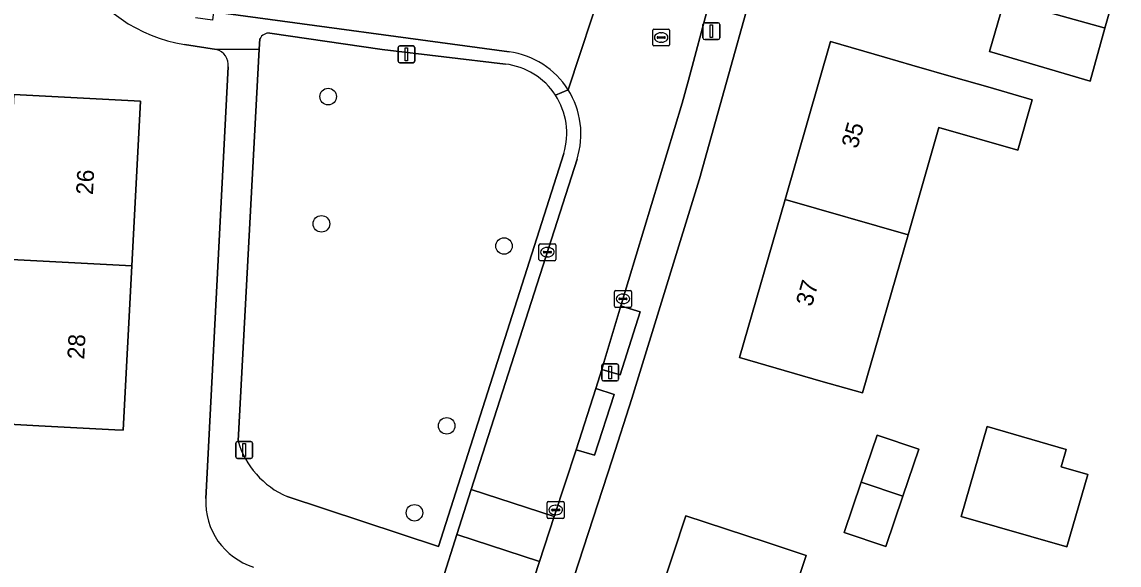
# Model space of a CAD drawing. Extents: x 163008 to 163854, y 382777 to 383982.
# Drawn here: x 163724.4 to 163789.2, y 383598 to 383630.1 of the extents above; entities that cross this region are included whole.
import ezdxf

# ---------------------------------------------------------------- set-up
doc = ezdxf.new("R2010")
doc.units = 0
for name, color, linetype in [('IMGEO_Boom', 7, 'Continuous'), ('IMGEO_Erf', 7, 'Continuous'), ('IMGEO_Groenvoorziening', 7, 'Continuous'), ('IMGEO_Kolk', 7, 'Continuous'), ('IMGEO_Lichtmast', 7, 'Continuous'), ('IMGEO_Pand', 7, 'Continuous'), ('IMGEO_Pand_nummerreeks', 7, 'Continuous'), ('IMGEO_Rijbaan_lokaal_gesloten', 7, 'Continuous'), ('IMGEO_Rijbaan_lokaal_open', 7, 'Continuous'), ('IMGEO_Rioolput', 7, 'Continuous'), ('IMGEO_Voetpad_open', 7, 'Continuous')]:
    doc.layers.add(name, color=color, linetype=linetype)

msp = doc.modelspace()

# ---------------------------------------------------------------- linework, layer by layer
at = {"layer": 'IMGEO_Boom'}
for centre in [(163742.444, 383625.68), (163742.044, 383618.162), (163752.83, 383616.85), (163749.444, 383606.226), (163747.54, 383601.09)]:
    msp.add_circle(centre, 0.489, dxfattribs=at)
at = {"layer": 'IMGEO_Erf'}
for points in [[(163769.777, 383640.149), (163768.911, 383637.052), (163764.434, 383621.031), (163764.431, 383621.02), (163760.387, 383607.835), (163759.208, 383604.211), (163752.185, 383582.627), (163751.902, 383581.758), (163751.142, 383579.623), (163750.539, 383577.926), (163749.483, 383574.959), (163743.975, 383559.476), (163742.375, 383554.627), (163741.047, 383549.728), (163740.273, 383546.87), (163739.637, 383544.512)], [(163735.841, 383628.468), (163733.958, 383628.754)], [(163735.218, 383601.93), (163736.534, 383627.437)]]:
    msp.add_lwpolyline(points, dxfattribs=at)
for points in [[(163781.494, 383628.346), (163782.306, 383631.116), (163782.384, 383631.378), (163783.295, 383634.444), (163789.155, 383632.713), (163788.319, 383629.728), (163787.441, 383626.59), (163781.968, 383628.206)], [(163776.69, 383617.505), (163774.002, 383608.167), (163771.543, 383608.875), (163766.738, 383610.258), (163769.426, 383619.595), (163772.112, 383628.928), (163775.303, 383628.01), (163776.917, 383627.545), (163779.377, 383626.837), (163781.406, 383626.253), (163784.029, 383625.498), (163783.169, 383622.511), (163778.517, 383623.85)], [(163723.364, 383616.08), (163723.393, 383616.621), (163717.602, 383616.927), (163717.818, 383621.021), (163723.61, 383620.714), (163723.615, 383620.814), (163723.879, 383625.807), (163731.368, 383625.41), (163730.853, 383615.685), (163730.339, 383605.962), (163729.85, 383605.988), (163725.347, 383606.227), (163722.85, 383606.359)], [(163779.829, 383600.877), (163781.368, 383606.189), (163786.03, 383604.838), (163785.73, 383603.805), (163787.304, 383603.349), (163786.064, 383599.07)], [(163772.917, 383599.926), (163773.923, 383602.891), (163774.87, 383605.684), (163777.332, 383604.849), (163776.391, 383602.074), (163775.379, 383599.091)], [(163777.339, 383586.969), (163771.293, 383588.925), (163771.057, 383588.195), (163767.614, 383589.33), (163764.544, 383580.09), (163762.226, 383580.854), (163757.476, 383582.418), (163760.523, 383591.668), (163763.569, 383600.916), (163768.319, 383599.352), (163770.685, 383598.573), (163768.987, 383593.463), (163772.397, 383592.339), (163772.809, 383593.612), (163778.856, 383591.656)]]:
    msp.add_lwpolyline(points, close=True, dxfattribs=at)
for centre, radius, start, end in [((163735.422, 383637.766), 9.13, 209.72428, 260.77488), ((163735.598, 383627.557), 0.943, 352.71953, 75.09554), ((163739.243, 383601.727), 4.03, 177.10845, 252.66644)]:
    msp.add_arc(centre, radius, start, end, dxfattribs=at)
at = {"layer": 'IMGEO_Groenvoorziening'}
for points in [[(163752.911, 383627.602), (163745.635, 383628.467), (163739.007, 383629.434)], [(163738.411, 383629.093), (163738.378, 383628.487), (163737.127, 383605.335)], [(163740.017, 383602.052), (163748.955, 383599.092), (163756.358, 383622.327)]]:
    msp.add_lwpolyline(points, dxfattribs=at)
for centre, radius, start, end in [((163738.962, 383628.821), 0.615, 85.83827, 153.71359), ((163752.424, 383623.518), 4.113, 33.18087, 83.1961), ((163752.427, 383623.521), 4.109, 343.10182, 33.16771), ((163742.032, 383606.74), 5.102, 195.97874, 246.7357)]:
    msp.add_arc(centre, radius, start, end, dxfattribs=at)
at = {"layer": 'IMGEO_Kolk'}
for p, q in [((163754.893, 383616.059), (163754.893, 383616.911)), ((163754.968, 383616.985), (163755.82, 383616.985)), ((163755.152, 383616.479), (163755.152, 383616.491)), ((163755.59, 383616.442), (163755.192, 383616.442)), ((163755.195, 383616.528), (163755.593, 383616.528)), ((163755.381, 383616.765), (163755.406, 383616.765)), ((163755.636, 383616.491), (163755.636, 383616.479)), ((163755.894, 383616.911), (163755.894, 383616.059)), ((163755.82, 383615.985), (163754.968, 383615.985)), ((163755.404, 383616.205), (163755.379, 383616.205)), ((163759.352, 383613.302), (163759.352, 383614.154)), ((163759.427, 383614.228), (163760.279, 383614.228)), ((163759.84, 383614.008), (163759.865, 383614.008)), ((163760.353, 383614.154), (163760.353, 383613.302)), ((163760.279, 383613.228), (163759.427, 383613.228)), ((163759.611, 383613.722), (163759.611, 383613.734)), ((163760.049, 383613.685), (163759.651, 383613.685)), ((163759.654, 383613.771), (163760.052, 383613.771)), ((163759.863, 383613.448), (163759.838, 383613.448)), ((163760.095, 383613.734), (163760.095, 383613.722)), ((163755.385, 383600.828), (163755.385, 383601.68)), ((163755.46, 383601.754), (163756.312, 383601.754)), ((163755.873, 383601.534), (163755.898, 383601.534)), ((163756.386, 383601.68), (163756.386, 383600.828)), ((163755.644, 383601.248), (163755.644, 383601.26)), ((163756.082, 383601.211), (163755.684, 383601.211)), ((163755.687, 383601.297), (163756.085, 383601.297)), ((163755.896, 383600.974), (163755.871, 383600.974)), ((163756.128, 383601.26), (163756.128, 383601.248)), ((163756.312, 383600.754), (163755.46, 383600.754))]:
    msp.add_line(p, q, dxfattribs=at)
for points in [[(163754.893, 383616.059), (163754.893, 383616.911)], [(163754.968, 383616.985), (163755.82, 383616.985)], [(163755.894, 383616.911), (163755.894, 383616.059)], [(163755.82, 383615.985), (163754.968, 383615.985)], [(163759.352, 383613.302), (163759.352, 383614.154)], [(163759.427, 383614.228), (163760.279, 383614.228)], [(163760.353, 383614.154), (163760.353, 383613.302)], [(163760.279, 383613.228), (163759.427, 383613.228)], [(163755.385, 383600.828), (163755.385, 383601.68)], [(163755.46, 383601.754), (163756.312, 383601.754)], [(163756.386, 383601.68), (163756.386, 383600.828)], [(163756.312, 383600.754), (163755.46, 383600.754)]]:
    msp.add_lwpolyline(points, dxfattribs=at)
for centre, radius, start, end in [((163754.97, 383616.909), 0.0765, 91.55205, 178.44795), ((163754.97, 383616.909), 0.0765, 91.55205, 178.44795), ((163755.192, 383616.488), 0.0403, 85.87752, 175.75265), ((163755.189, 383616.478), 0.0366, 178.93798, 274.71019), ((163755.593, 383616.485), 0.043, 264.86636, 352.45326), ((163755.597, 383616.49), 0.0386, 1.73085, 96.63898), ((163755.818, 383616.909), 0.0765, 1.55205, 88.44795), ((163755.818, 383616.909), 0.0765, 1.55205, 88.44795), ((163754.97, 383616.061), 0.0765, 181.55205, 268.44795), ((163754.97, 383616.061), 0.0765, 181.55205, 268.44795), ((163755.818, 383616.061), 0.0765, 271.55205, 358.44795), ((163755.818, 383616.061), 0.0765, 271.55205, 358.44795), ((163759.429, 383614.152), 0.0765, 91.55205, 178.44795), ((163759.429, 383614.152), 0.0765, 91.55205, 178.44795), ((163760.277, 383614.152), 0.0765, 1.55205, 88.44795), ((163760.277, 383614.152), 0.0765, 1.55205, 88.44795), ((163759.429, 383613.304), 0.0765, 181.55205, 268.44795), ((163759.429, 383613.304), 0.0765, 181.55205, 268.44795), ((163759.651, 383613.731), 0.0403, 85.87752, 175.75265), ((163759.648, 383613.721), 0.0366, 178.93798, 274.71019), ((163760.052, 383613.728), 0.043, 264.86636, 352.45326), ((163760.056, 383613.733), 0.0386, 1.73085, 96.63898), ((163760.277, 383613.304), 0.0765, 271.55205, 358.44795), ((163760.277, 383613.304), 0.0765, 271.55205, 358.44795), ((163755.462, 383601.678), 0.0765, 91.55205, 178.44795), ((163755.462, 383601.678), 0.0765, 91.55205, 178.44795), ((163756.31, 383601.678), 0.0765, 1.55205, 88.44795), ((163756.31, 383601.678), 0.0765, 1.55205, 88.44795), ((163755.684, 383601.257), 0.0403, 85.87752, 175.75265), ((163755.681, 383601.247), 0.0366, 178.93798, 274.71019), ((163756.085, 383601.254), 0.043, 264.86636, 352.45326), ((163756.089, 383601.259), 0.0386, 1.73085, 96.63898), ((163755.462, 383600.83), 0.0765, 181.55205, 268.44795), ((163755.462, 383600.83), 0.0765, 181.55205, 268.44795), ((163756.31, 383600.83), 0.0765, 271.55205, 358.44795), ((163756.31, 383600.83), 0.0765, 271.55205, 358.44795)]:
    msp.add_arc(centre, radius, start, end, dxfattribs=at)
for centre, major_axis, ratio, start_param, end_param in [((163755.38, 383616.485), (-0.387, 0.002), 0.722429, 4.712389, 7.853982), ((163755.405, 383616.485), (-0.39, 0.002), 0.717154, 1.570796, 4.712389), ((163759.839, 383613.728), (-0.387, 0.002), 0.722429, 4.712389, 7.853982), ((163759.864, 383613.728), (-0.39, 0.002), 0.717154, 1.570796, 4.712389), ((163755.872, 383601.254), (-0.387, 0.002), 0.722429, 4.712389, 7.853982), ((163755.897, 383601.254), (-0.39, 0.002), 0.717154, 1.570796, 4.712389)]:
    msp.add_ellipse(centre, major_axis=major_axis, ratio=ratio, start_param=start_param, end_param=end_param, dxfattribs=at)
at = {"layer": 'IMGEO_Lichtmast'}
for p, q in [((163764.682, 383630.045), (163765.472, 383630.045)), ((163765.472, 383630.045), (163764.682, 383630.045)), ((163764.582, 383629.145), (163764.582, 383629.945)), ((163764.582, 383629.945), (163764.582, 383629.145)), ((163765.572, 383629.945), (163765.572, 383629.145)), ((163765.572, 383629.145), (163765.572, 383629.945)), ((163765.472, 383629.045), (163764.682, 383629.045)), ((163764.682, 383629.045), (163765.472, 383629.045)), ((163746.569, 383627.776), (163746.569, 383628.576)), ((163746.569, 383628.576), (163746.569, 383627.776)), ((163746.669, 383628.676), (163747.459, 383628.676)), ((163747.459, 383628.676), (163746.669, 383628.676)), ((163747.559, 383628.576), (163747.559, 383627.776)), ((163747.559, 383627.776), (163747.559, 383628.576)), ((163747.459, 383627.676), (163746.669, 383627.676)), ((163746.669, 383627.676), (163747.459, 383627.676)), ((163758.605, 383608.985), (163758.605, 383609.785)), ((163758.605, 383609.785), (163758.605, 383608.985)), ((163758.705, 383609.885), (163759.495, 383609.885)), ((163759.495, 383609.885), (163758.705, 383609.885)), ((163759.595, 383609.785), (163759.595, 383608.985)), ((163759.595, 383608.985), (163759.595, 383609.785)), ((163759.495, 383608.885), (163758.705, 383608.885)), ((163758.705, 383608.885), (163759.495, 383608.885)), ((163736.986, 383604.399), (163736.986, 383605.199)), ((163736.986, 383605.199), (163736.986, 383604.399)), ((163737.086, 383605.299), (163737.876, 383605.299)), ((163737.876, 383605.299), (163737.086, 383605.299)), ((163737.976, 383605.199), (163737.976, 383604.399)), ((163737.976, 383604.399), (163737.976, 383605.199)), ((163737.876, 383604.299), (163737.086, 383604.299)), ((163737.086, 383604.299), (163737.876, 383604.299))]:
    msp.add_line(p, q, dxfattribs=at)
for points in [[(163765.002, 383629.92), (163765.152, 383629.92), (163765.152, 383629.17), (163765.002, 383629.17), (163765.002, 383629.92)], [(163746.989, 383628.551), (163747.139, 383628.551), (163747.139, 383627.801), (163746.989, 383627.801), (163746.989, 383628.551)], [(163759.025, 383609.76), (163759.175, 383609.76), (163759.175, 383609.01), (163759.025, 383609.01), (163759.025, 383609.76)], [(163737.406, 383605.174), (163737.556, 383605.174), (163737.556, 383604.424), (163737.406, 383604.424), (163737.406, 383605.174)]]:
    msp.add_lwpolyline(points, dxfattribs=at)
for centre, start, end in [((163764.682, 383629.945), 90, 180), ((163764.682, 383629.945), 90, 180), ((163765.472, 383629.945), 0, 90), ((163765.472, 383629.945), 360, 90), ((163764.682, 383629.145), 180, 270), ((163764.682, 383629.145), 180, 270), ((163765.472, 383629.145), 270, 0), ((163765.472, 383629.145), 270, 0), ((163746.669, 383628.576), 90, 180), ((163746.669, 383628.576), 90, 180), ((163747.459, 383628.576), 0, 90), ((163747.459, 383628.576), 360, 90), ((163746.669, 383627.776), 180, 270), ((163746.669, 383627.776), 180, 270), ((163747.459, 383627.776), 270, 0), ((163747.459, 383627.776), 270, 0), ((163758.705, 383609.785), 90, 180), ((163758.705, 383609.785), 90, 180), ((163759.495, 383609.785), 0, 90), ((163759.495, 383609.785), 360, 90), ((163758.705, 383608.985), 180, 270), ((163758.705, 383608.985), 180, 270), ((163759.495, 383608.985), 270, 0), ((163759.495, 383608.985), 270, 0), ((163737.086, 383605.199), 90, 180), ((163737.086, 383605.199), 90, 180), ((163737.876, 383605.199), 0, 90), ((163737.876, 383605.199), 360, 90), ((163737.086, 383604.399), 180, 270), ((163737.086, 383604.399), 180, 270), ((163737.876, 383604.399), 270, 0), ((163737.876, 383604.399), 270, 0)]:
    msp.add_arc(centre, 0.1, start, end, dxfattribs=at)
at = {"layer": 'IMGEO_Pand'}
for points in [[(163782.384, 383631.378), (163788.277, 383629.741), (163788.319, 383629.728), (163789.155, 383632.713), (163783.295, 383634.444)], [(163782.384, 383631.378), (163782.306, 383631.116), (163781.494, 383628.346), (163781.968, 383628.206), (163787.441, 383626.59), (163788.319, 383629.728), (163788.277, 383629.741)], [(163769.426, 383619.595), (163776.69, 383617.505), (163778.517, 383623.85), (163783.169, 383622.511), (163784.029, 383625.498), (163781.406, 383626.253), (163779.377, 383626.837), (163776.917, 383627.545), (163775.303, 383628.01), (163772.112, 383628.928)], [(163730.853, 383615.685), (163731.368, 383625.41), (163723.879, 383625.807), (163723.615, 383620.814), (163723.61, 383620.714), (163717.818, 383621.021), (163717.602, 383616.927), (163723.393, 383616.621), (163723.364, 383616.08)], [(163769.426, 383619.595), (163766.738, 383610.258), (163771.543, 383608.875), (163774.002, 383608.167), (163776.69, 383617.505)], [(163730.853, 383615.685), (163723.364, 383616.08), (163722.85, 383606.359), (163725.347, 383606.227), (163729.85, 383605.988), (163730.339, 383605.962)], [(163781.368, 383606.189), (163779.829, 383600.877), (163786.064, 383599.07), (163787.304, 383603.349), (163785.73, 383603.805), (163786.03, 383604.838)], [(163773.923, 383602.891), (163776.391, 383602.074), (163777.332, 383604.849), (163774.87, 383605.684)], [(163773.923, 383602.891), (163772.917, 383599.926), (163775.379, 383599.091), (163776.391, 383602.074)], [(163770.685, 383598.573), (163768.319, 383599.352), (163763.569, 383600.916), (163760.523, 383591.668), (163767.614, 383589.33), (163771.057, 383588.195), (163771.293, 383588.925), (163772.397, 383592.339), (163768.987, 383593.463)]]:
    msp.add_lwpolyline(points, close=True, dxfattribs=at)
at = {"layer": 'IMGEO_Rijbaan_lokaal_gesloten'}
for points in [[(163756.613, 383626.087), (163758.716, 383632.485)], [(163758.716, 383632.485), (163756.613, 383626.087)], [(163734.681, 383630.827), (163735.67, 383630.693), (163753.126, 383628.322)], [(163757.142, 383621.979), (163750.898, 383602.464), (163755.798, 383600.864), (163757.087, 383604.816), (163758.259, 383608.425), (163758.602, 383609.556), (163758.728, 383609.972), (163759.738, 383613.315), (163763.355, 383625.285), (163763.722, 383626.644), (163764.934, 383631.139)], [(163750.084, 383583.359), (163754.935, 383598.221), (163750.051, 383599.816), (163749.193, 383597.132)]]:
    msp.add_lwpolyline(points, dxfattribs=at)
for centre, radius, start, end in [((163752.472, 383623.464), 4.902, 32.35011, 82.33404), ((163752.475, 383623.466), 4.899, 342.32806, 32.34749)]:
    msp.add_arc(centre, radius, start, end, dxfattribs=at)
at = {"layer": 'IMGEO_Rijbaan_lokaal_open'}
msp.add_lwpolyline([(163755.798, 383600.864), (163750.898, 383602.464), (163750.051, 383599.816), (163754.935, 383598.221)], close=True, dxfattribs=at)
at = {"layer": 'IMGEO_Rioolput'}
for p, q in [((163761.611, 383628.746), (163761.611, 383629.598)), ((163761.686, 383629.672), (163762.538, 383629.672)), ((163762.099, 383629.452), (163762.124, 383629.452)), ((163762.612, 383629.598), (163762.612, 383628.746)), ((163761.87, 383629.166), (163761.87, 383629.178)), ((163762.308, 383629.129), (163761.91, 383629.129)), ((163761.913, 383629.215), (163762.311, 383629.215)), ((163762.122, 383628.892), (163762.097, 383628.892)), ((163762.354, 383629.178), (163762.354, 383629.166)), ((163762.538, 383628.672), (163761.686, 383628.672))]:
    msp.add_line(p, q, dxfattribs=at)
for points in [[(163761.611, 383628.746), (163761.611, 383629.598)], [(163761.686, 383629.672), (163762.538, 383629.672)], [(163762.612, 383629.598), (163762.612, 383628.746)], [(163762.538, 383628.672), (163761.686, 383628.672)]]:
    msp.add_lwpolyline(points, dxfattribs=at)
for centre, radius, start, end in [((163761.688, 383629.596), 0.0765, 91.55205, 178.44795), ((163761.688, 383629.596), 0.0765, 91.55205, 178.44795), ((163762.536, 383629.596), 0.0765, 1.55205, 88.44795), ((163762.536, 383629.596), 0.0765, 1.55205, 88.44795), ((163761.688, 383628.748), 0.0765, 181.55205, 268.44795), ((163761.688, 383628.748), 0.0765, 181.55205, 268.44795), ((163761.91, 383629.175), 0.0403, 85.87752, 175.75265), ((163761.907, 383629.165), 0.0366, 178.93798, 274.71019), ((163762.311, 383629.172), 0.043, 264.86636, 352.45326), ((163762.315, 383629.177), 0.0386, 1.73085, 96.63898), ((163762.536, 383628.748), 0.0765, 271.55205, 358.44795), ((163762.536, 383628.748), 0.0765, 271.55205, 358.44795)]:
    msp.add_arc(centre, radius, start, end, dxfattribs=at)
for centre, major_axis, ratio, start_param, end_param in [((163762.098, 383629.172), (-0.387, 0.002), 0.722429, 4.712389, 7.853982), ((163762.123, 383629.172), (-0.39, 0.002), 0.717154, 1.570796, 4.712389)]:
    msp.add_ellipse(centre, major_axis=major_axis, ratio=ratio, start_param=start_param, end_param=end_param, dxfattribs=at)
at = {"layer": 'IMGEO_Voetpad_open'}
for points in [[(163739.637, 383544.512), (163740.273, 383546.87), (163741.047, 383549.728), (163742.375, 383554.627), (163743.975, 383559.476), (163749.483, 383574.959), (163750.539, 383577.926), (163751.142, 383579.623), (163751.902, 383581.758), (163752.185, 383582.627), (163759.208, 383604.211), (163760.387, 383607.835), (163764.431, 383621.02), (163764.434, 383621.031), (163768.911, 383637.052), (163769.777, 383640.149)], [(163753.126, 383628.322), (163735.67, 383630.693), (163735.603, 383630.198), (163734.612, 383630.332)], [(163764.934, 383631.139), (163763.722, 383626.644), (163763.355, 383625.285), (163759.738, 383613.315), (163760.026, 383613.225), (163760.87, 383612.958), (163759.699, 383609.236), (163758.602, 383609.556), (163758.259, 383608.425), (163759.326, 383608.083), (163758.175, 383604.491), (163757.087, 383604.816), (163755.798, 383600.864), (163754.935, 383598.221), (163750.084, 383583.359)], [(163739.007, 383629.434), (163745.635, 383628.467), (163752.911, 383627.602)], [(163733.958, 383628.754), (163735.841, 383628.468), (163738.378, 383628.487), (163738.411, 383629.093)], [(163737.127, 383605.335), (163738.378, 383628.487), (163735.841, 383628.468)], [(163736.534, 383627.437), (163735.218, 383601.93)], [(163755.866, 383625.769), (163756.613, 383626.087)], [(163756.613, 383626.087), (163755.866, 383625.769)], [(163756.358, 383622.327), (163748.955, 383599.092), (163740.017, 383602.052)], [(163746.532, 383591.411), (163740.578, 383573.571), (163739.741, 383571.228), (163740.486, 383570.961), (163741.284, 383573.309), (163744.138, 383581.778), (163747.417, 383591.62), (163746.942, 383591.774), (163748.03, 383595.116), (163748.724, 383597.284), (163749.193, 383597.132), (163750.051, 383599.816), (163750.898, 383602.464), (163757.142, 383621.979)]]:
    msp.add_lwpolyline(points, dxfattribs=at)
for points in [[(163758.602, 383609.556), (163759.699, 383609.236), (163760.87, 383612.958), (163760.026, 383613.225), (163759.738, 383613.315), (163758.728, 383609.972)], [(163757.087, 383604.816), (163758.175, 383604.491), (163759.326, 383608.083), (163758.259, 383608.425)]]:
    msp.add_lwpolyline(points, close=True, dxfattribs=at)
for centre, radius, start, end in [((163735.422, 383637.766), 9.13, 209.72428, 260.77488), ((163738.962, 383628.821), 0.615, 85.83827, 153.71359), ((163735.598, 383627.557), 0.943, 352.71953, 75.09554), ((163752.472, 383623.464), 4.902, 32.35011, 82.33404), ((163752.424, 383623.518), 4.113, 33.18087, 83.1961), ((163752.427, 383623.521), 4.109, 343.10182, 33.16771), ((163752.475, 383623.466), 4.899, 342.32806, 32.34749), ((163742.032, 383606.74), 5.102, 195.97874, 246.7357), ((163739.243, 383601.727), 4.03, 177.10845, 252.66644)]:
    msp.add_arc(centre, radius, start, end, dxfattribs=at)

# ---------------------------------------------------------------- texts
at = {"layer": 'IMGEO_Pand_nummerreeks'}
for s, rotation, p in [('35', 73.94199, (163773.691, 383622.558)), ('26', 86.97129, (163728.55, 383619.856)), ('37', 73.94199, (163771.004, 383613.223)), ('28', 86.97129, (163728.035, 383610.135))]:
    msp.add_text(s, height=1, rotation=rotation, dxfattribs=at).set_placement(p)

doc.saveas('drawing.dxf')
